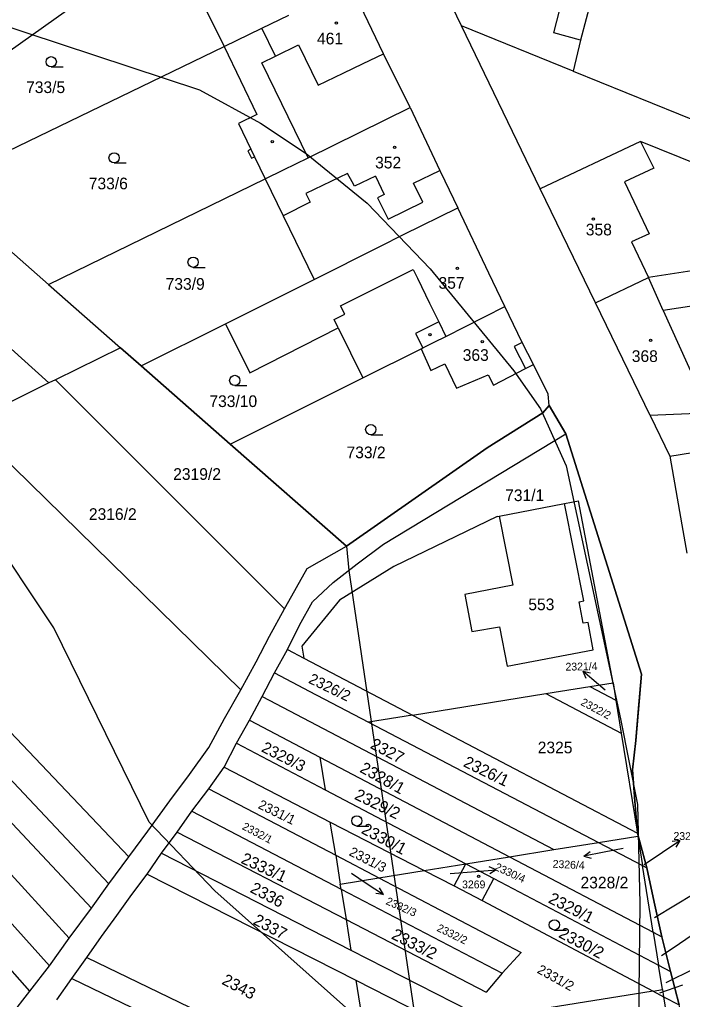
# Model space of a CAD drawing. Extents: x -555860 to -552701, y -1187050 to -1182291.
# Drawn here: x -554447.8 to -554351.3, y -1185441.2 to -1185298.6 of the extents above; entities that cross this region are included whole.
import ezdxf

# ---------------------------------------------------------------- set-up
doc = ezdxf.new("R2010")
doc.units = 0
for name, color, linetype in [('CYKLISTI_stav', 7, 'Continuous'), ('LEG_2b', 7, 'Continuous'), ('Level 25', 7, 'Continuous'), ('Level 32', 7, 'Continuous'), ('Level 41', 7, 'Continuous'), ('navrh_BV', 7, 'Continuous'), ('Poz předměty', 7, 'Continuous'), ('stav_BV', 7, 'Continuous')]:
    doc.layers.add(name, color=color, linetype=linetype)

msp = doc.modelspace()

# ---------------------------------------------------------------- linework, layer by layer
at = {"layer": 'CYKLISTI_stav'}
for p, q in [((-554370.02, -1185300.57), (-554366.39, -1185286.3)), ((-554410.53, -1185303.92), (-554412.51, -1185299.85)), ((-554366.15, -1185301.62), (-554370.02, -1185300.57)), ((-554410.53, -1185303.92), (-554407.19, -1185302.31)), ((-554407.19, -1185302.31), (-554404.3, -1185308.15)), ((-554412.51, -1185304.89), (-554410.53, -1185303.92)), ((-554397.75, -1185305), (-554394.79, -1185303.58)), ((-554405.77, -1185318.72), (-554412.51, -1185304.89)), ((-554400.67, -1185306.41), (-554397.75, -1185305)), ((-554404.3, -1185308.15), (-554400.67, -1185306.41)), ((-554357.41, -1185316.36), (-554355.45, -1185320.23)), ((-554414.11, -1185317.5), (-554413.59, -1185318.58)), ((-554400.07, -1185321), (-554406.11, -1185323.93)), ((-554399.37, -1185322.22), (-554400.07, -1185321)), ((-554395.99, -1185321.39), (-554399.02, -1185322.84)), ((-554395.99, -1185321.39), (-554394.7, -1185324.06)), ((-554390.45, -1185322.42), (-554386.63, -1185320.56)), ((-554399.02, -1185322.84), (-554399.37, -1185322.22)), ((-554389.08, -1185325.18), (-554390.45, -1185322.42)), ((-554406.11, -1185323.93), (-554405.5, -1185325.18)), ((-554394.7, -1185324.06), (-554395.68, -1185324.55)), ((-554405.5, -1185325.18), (-554409.41, -1185327.16)), ((-554395.68, -1185324.55), (-554394.12, -1185327.67)), ((-554394.12, -1185327.67), (-554389.08, -1185325.18)), ((-554401.06, -1185340.26), (-554390.49, -1185334.97)), ((-554390.49, -1185334.97), (-554389.87, -1185336.25)), ((-554389.87, -1185336.25), (-554388.09, -1185339.9)), ((-554354.09, -1185340.96), (-554356.24, -1185336.18)), ((-554388.09, -1185339.9), (-554386.77, -1185342.63)), ((-554342.24, -1185339.1), (-554354.09, -1185340.96)), ((-554400.44, -1185341.51), (-554401.06, -1185340.26)), ((-554354.09, -1185340.96), (-554349.46, -1185351.24)), ((-554401.99, -1185342.28), (-554400.44, -1185341.51)), ((-554401.39, -1185343.49), (-554401.99, -1185342.28)), ((-554386.77, -1185342.63), (-554390.13, -1185344.3)), ((-554386.77, -1185342.63), (-554385.75, -1185344.73)), ((-554390.13, -1185344.3), (-554389.09, -1185346.4)), ((-554374.61, -1185345.63), (-554375.8, -1185346.2)), ((-554375.8, -1185346.2), (-554374.15, -1185349.42)), ((-554365.64, -1185383.23), (-554368.44, -1185369.07)), ((-554377.96, -1185370.89), (-554375.98, -1185380.95)), ((-554375.98, -1185380.95), (-554382.97, -1185382.29)), ((-554382.97, -1185382.29), (-554381.97, -1185387.66)), ((-554366.35, -1185383.36), (-554365.64, -1185383.23)), ((-554365.75, -1185386.48), (-554366.35, -1185383.36)), ((-554381.97, -1185387.66), (-554377.92, -1185386.99)), ((-554377.92, -1185386.99), (-554376.8, -1185392.72)), ((-554365.04, -1185386.35), (-554365.75, -1185386.48)), ((-554364.3, -1185390.33), (-554365.04, -1185386.35)), ((-554376.8, -1185392.72), (-554364.3, -1185390.33))]:
    msp.add_line(p, q, dxfattribs=at)
msp.add_lwpolyline([(-554355.45, -1185320.23), (-554359.73, -1185322.22), (-554356.16, -1185329.82), (-554358.69, -1185330.98), (-554356.24, -1185336.18)], dxfattribs=at)
at = {"layer": 'Level 25'}
for p, q in [((-554443.17, -1185305.51), (-554441.42, -1185305.51)), ((-554434.02, -1185319.49), (-554432.27, -1185319.49)), ((-554422.52, -1185334.68), (-554420.77, -1185334.68)), ((-554416.46, -1185351.89), (-554414.71, -1185351.89)), ((-554396.66, -1185359.05), (-554394.91, -1185359.05)), ((-554398.69, -1185415.99), (-554396.94, -1185415.99)), ((-554369.94, -1185431.13), (-554368.19, -1185431.13))]:
    msp.add_line(p, q, dxfattribs=at)
for centre, radius in [((-554401.67, -1185299.13), 0.175), ((-554443.17, -1185304.76), 0.75), ((-554411, -1185316.38), 0.175), ((-554393.19, -1185317.22), 0.175), ((-554434.02, -1185318.74), 0.75), ((-554364.25, -1185327.66), 0.175), ((-554422.52, -1185333.93), 0.75), ((-554384.05, -1185334.82), 0.175), ((-554388.04, -1185344.46), 0.175), ((-554380.43, -1185345.51), 0.175), ((-554355.92, -1185345.29), 0.175), ((-554416.46, -1185351.14), 0.75), ((-554396.66, -1185358.3), 0.75), ((-554398.69, -1185415.24), 0.75), ((-554380.97, -1185423.31), 0.175), ((-554369.94, -1185430.38), 0.75)]:
    msp.add_circle(centre, radius, dxfattribs=at)
at = {"layer": 'Level 32'}
for points in [[(-554357.73, -1185399.4), (-554357.24, -1185393.87), (-554368.27, -1185358.89), (-554370.71, -1185354.77), (-554371.63, -1185355.85), (-554379.73, -1185360.95), (-554400.17, -1185375.28), (-554417.11, -1185360.42), (-554430.09, -1185349.01), (-554433.1, -1185346.37), (-554442.56, -1185351.04), (-554443.5, -1185351.5), (-554455.26, -1185357.31)], [(-554341.66, -1185495.58), (-554343.59, -1185493), (-554344.16, -1185487.64), (-554344.6, -1185481.98), (-554345.29, -1185475.74), (-554346.15, -1185468.55), (-554348.02, -1185459.19), (-554350.5, -1185447.06), (-554351.77, -1185442.03), (-554353.02, -1185437.14), (-554354.3, -1185432.1), (-554355.39, -1185427.08), (-554356.48, -1185422.06), (-554357.86, -1185417.02), (-554358.24, -1185412.39), (-554358.55, -1185407.8), (-554358.1, -1185403.56), (-554357.73, -1185399.4)]]:
    msp.add_lwpolyline(points, dxfattribs=at)
at = {"layer": 'Level 41'}
for points in [[(-554457.08, -1185297.17), (-554421.58, -1185308.82), (-554412.71, -1185313.67), (-554406.05, -1185318.11), (-554397.18, -1185325.32), (-554388.03, -1185334.89), (-554375.82, -1185349.72), (-554371.94, -1185355.27), (-554368.2, -1185363.59), (-554360.32, -1185400.38), (-554357.83, -1185412.86), (-554357.52, -1185427.27), (-554357.8, -1185453.16)], [(-554465.12, -1185519.72), (-554441.82, -1185511.4), (-554426.57, -1185507.51), (-554403.28, -1185503.91), (-554393.57, -1185501.28), (-554387.47, -1185497.25), (-554383.31, -1185492.26), (-554381.51, -1185488.66), (-554380.68, -1185482), (-554380.95, -1185477.56), (-554382.34, -1185470.91), (-554385.81, -1185462.03), (-554391.08, -1185453.16), (-554398.98, -1185443.59), (-554419.36, -1185425.43), (-554428.93, -1185415.45), (-554442.8, -1185387.16), (-554452.78, -1185372.19)]]:
    msp.add_lwpolyline(points, dxfattribs=at)
at = {"layer": 'navrh_BV'}
for p, q in [((-554383.45, -1185299.54), (-554393.72, -1185277.9)), ((-554362.51, -1185287.9), (-554366.15, -1185301.62)), ((-554422.89, -1185292.59), (-554418.02, -1185302.53)), ((-554394.79, -1185303.58), (-554399.2, -1185294.41)), ((-554440.95, -1185297.34), (-554467.5, -1185316.15)), ((-554412.51, -1185299.85), (-554408.61, -1185297.96)), ((-554418.02, -1185302.53), (-554412.51, -1185299.85)), ((-554371.99, -1185323.27), (-554383.45, -1185299.54)), ((-554367.18, -1185306.13), (-554383.45, -1185299.54)), ((-554459.92, -1185322.81), (-554418.02, -1185302.53)), ((-554418.02, -1185302.53), (-554413.23, -1185312.44)), ((-554366.15, -1185301.62), (-554367.18, -1185306.13)), ((-554390.94, -1185311.43), (-554394.79, -1185303.58)), ((-554367.18, -1185306.13), (-554320.27, -1185325.11)), ((-554405.77, -1185318.72), (-554390.94, -1185311.43)), ((-554390.94, -1185311.43), (-554386.63, -1185320.56)), ((-554413.23, -1185312.44), (-554415.93, -1185313.74)), ((-554415.93, -1185313.74), (-554414.11, -1185317.5)), ((-554443.5, -1185351.5), (-554483.2, -1185315.93)), ((-554357.41, -1185316.36), (-554371.99, -1185323.27)), ((-554348.84, -1185319.79), (-554357.41, -1185316.36)), ((-554434.77, -1185424.42), (-554535.52, -1185317.52)), ((-554414.11, -1185317.5), (-554414.56, -1185317.72)), ((-554414.56, -1185317.72), (-554414.04, -1185318.79)), ((-554414.04, -1185318.79), (-554413.59, -1185318.58)), ((-554413.59, -1185318.58), (-554412.04, -1185321.8)), ((-554409.35, -1185320.48), (-554405.77, -1185318.72)), ((-554437.32, -1185427.97), (-554538.41, -1185320.06)), ((-554412.04, -1185321.8), (-554409.35, -1185320.48)), ((-554386.63, -1185320.56), (-554386.53, -1185320.77)), ((-554386.53, -1185320.77), (-554383.97, -1185326.01)), ((-554440.56, -1185432.3), (-554541.04, -1185322.36)), ((-554459.92, -1185322.81), (-554443.56, -1185337.18)), ((-554443.56, -1185337.18), (-554412.04, -1185321.8)), ((-554412.04, -1185321.8), (-554409.41, -1185327.16)), ((-554363.96, -1185339.83), (-554371.99, -1185323.27)), ((-554443.42, -1185436.34), (-554543.86, -1185324.84)), ((-554446.29, -1185440.02), (-554546.32, -1185327)), ((-554391.89, -1185329.9), (-554383.97, -1185326.01)), ((-554379.47, -1185335.51), (-554383.97, -1185326.01)), ((-554409.41, -1185327.16), (-554404.9, -1185336.44)), ((-554395.32, -1185331.62), (-554391.89, -1185329.9)), ((-554404.9, -1185336.44), (-554395.32, -1185331.62)), ((-554377.14, -1185340.36), (-554379.47, -1185335.51)), ((-554345.77, -1185334.53), (-554356.24, -1185336.18)), ((-554417.83, -1185342.89), (-554404.9, -1185336.44)), ((-554363.96, -1185339.83), (-554356.24, -1185336.18)), ((-554443.56, -1185337.18), (-554433.1, -1185346.37)), ((-554355.99, -1185356.26), (-554363.96, -1185339.83)), ((-554385.75, -1185344.73), (-554377.14, -1185340.36)), ((-554374.61, -1185345.63), (-554377.14, -1185340.36)), ((-554430.09, -1185349.01), (-554417.83, -1185342.89)), ((-554417.83, -1185342.89), (-554414.27, -1185350.02)), ((-554414.27, -1185350.02), (-554401.39, -1185343.49)), ((-554401.39, -1185343.49), (-554397.83, -1185350.76)), ((-554389.09, -1185346.4), (-554387.41, -1185345.57)), ((-554387.41, -1185345.57), (-554385.75, -1185344.73)), ((-554372.97, -1185348.81), (-554374.61, -1185345.63)), ((-554433.1, -1185346.37), (-554442.56, -1185351.04)), ((-554433.1, -1185346.37), (-554430.09, -1185349.01)), ((-554397.83, -1185350.76), (-554389.32, -1185346.52)), ((-554389.32, -1185346.52), (-554389.09, -1185346.4)), ((-554389.32, -1185346.52), (-554387.92, -1185349.68)), ((-554430.09, -1185349.01), (-554417.11, -1185360.42)), ((-554387.92, -1185349.68), (-554385.9, -1185348.72)), ((-554385.9, -1185348.72), (-554384.2, -1185352.27)), ((-554378.79, -1185351.81), (-554374.15, -1185349.42)), ((-554374.15, -1185349.42), (-554372.97, -1185348.81)), ((-554370.85, -1185353.16), (-554372.97, -1185348.81)), ((-554442.56, -1185351.04), (-554443.5, -1185351.5)), ((-554409.24, -1185384.39), (-554442.56, -1185351.04)), ((-554417.11, -1185360.42), (-554397.83, -1185350.76)), ((-554384.2, -1185352.27), (-554379.55, -1185350.32)), ((-554379.55, -1185350.32), (-554378.79, -1185351.81)), ((-554443.5, -1185351.5), (-554455.26, -1185357.31)), ((-554370.71, -1185354.77), (-554370.85, -1185353.16)), ((-554431.89, -1185420.48), (-554494.74, -1185354.34)), ((-554371.63, -1185355.85), (-554370.71, -1185354.77)), ((-554370.71, -1185354.77), (-554368.27, -1185358.89)), ((-554379.73, -1185360.95), (-554371.63, -1185355.85)), ((-554347.22, -1185355.88), (-554355.99, -1185356.26)), ((-554355.99, -1185356.26), (-554353.15, -1185362.17)), ((-554455.26, -1185357.31), (-554415.58, -1185396.17)), ((-554394.81, -1185374.96), (-554368.27, -1185358.89)), ((-554368.27, -1185358.89), (-554357.24, -1185393.87)), ((-554417.11, -1185360.42), (-554400.17, -1185375.28)), ((-554400.17, -1185375.28), (-554379.73, -1185360.95)), ((-554353.15, -1185362.17), (-554344.12, -1185360.68)), ((-554353.15, -1185362.17), (-554351.36, -1185372.17)), ((-554377.96, -1185370.89), (-554368.44, -1185369.07)), ((-554368.44, -1185369.07), (-554366.41, -1185368.68)), ((-554361.39, -1185395.14), (-554366.41, -1185368.68)), ((-554378.25, -1185370.94), (-554393.29, -1185378.23)), ((-554378.25, -1185370.94), (-554377.96, -1185370.89)), ((-554351.36, -1185372.17), (-554350.67, -1185376.26)), ((-554405.93, -1185378.5), (-554400.17, -1185375.28)), ((-554398.64, -1185377.82), (-554394.81, -1185374.96)), ((-554402.12, -1185380.54), (-554398.64, -1185377.82)), ((-554393.29, -1185378.23), (-554401.19, -1185383.14)), ((-554409.04, -1185384.04), (-554405.93, -1185378.5)), ((-554405.15, -1185383.38), (-554402.12, -1185380.54)), ((-554409.24, -1185384.39), (-554409.04, -1185384.04)), ((-554407.05, -1185386.78), (-554405.15, -1185383.38)), ((-554401.19, -1185383.14), (-554406.68, -1185389.81)), ((-554411.4, -1185388.37), (-554409.24, -1185384.39)), ((-554408.8, -1185390.28), (-554407.05, -1185386.78)), ((-554413.35, -1185392.07), (-554411.4, -1185388.37)), ((-554406.68, -1185389.81), (-554406.4, -1185391.54)), ((-554410.65, -1185393.71), (-554408.8, -1185390.28)), ((-554408.8, -1185390.28), (-554406.4, -1185391.54)), ((-554415.58, -1185396.17), (-554413.35, -1185392.07)), ((-554406.4, -1185391.54), (-554390.58, -1185399.84)), ((-554412.48, -1185397.16), (-554410.65, -1185393.71)), ((-554410.65, -1185393.71), (-554405.62, -1185396.34)), ((-554357.24, -1185393.87), (-554358.1, -1185403.56)), ((-554364.77, -1185395.68), (-554361.39, -1185395.14)), ((-554361.39, -1185395.14), (-554360.98, -1185397.69)), ((-554417.97, -1185400.34), (-554415.58, -1185396.17)), ((-554405.62, -1185396.34), (-554396.97, -1185400.87)), ((-554390.58, -1185399.84), (-554371.18, -1185396.72)), ((-554371.18, -1185396.72), (-554364.77, -1185395.68)), ((-554371.18, -1185396.72), (-554360.21, -1185402.46)), ((-554364.77, -1185395.68), (-554360.98, -1185397.69)), ((-554414.3, -1185400.6), (-554412.48, -1185397.16)), ((-554412.48, -1185397.16), (-554370.01, -1185419.42)), ((-554360.98, -1185397.69), (-554360.21, -1185402.46)), ((-554390.58, -1185399.84), (-554396.97, -1185400.87)), ((-554390.58, -1185399.84), (-554357.86, -1185417.02)), ((-554420.23, -1185404.58), (-554417.97, -1185400.34)), ((-554416.21, -1185403.92), (-554414.3, -1185400.6)), ((-554414.3, -1185400.6), (-554404.07, -1185405.97)), ((-554396.97, -1185400.87), (-554363.52, -1185418.37)), ((-554360.21, -1185402.46), (-554357.86, -1185417.02)), ((-554418.01, -1185407.44), (-554416.21, -1185403.92)), ((-554416.21, -1185403.92), (-554403.31, -1185410.7)), ((-554358.1, -1185403.56), (-554358.55, -1185407.8)), ((-554423.07, -1185408.47), (-554420.23, -1185404.58)), ((-554404.07, -1185405.97), (-554376.47, -1185420.46)), ((-554404.07, -1185405.97), (-554403.31, -1185410.7)), ((-554420.21, -1185410.59), (-554418.01, -1185407.44)), ((-554418.01, -1185407.44), (-554402.55, -1185415.41)), ((-554358.55, -1185407.8), (-554358.24, -1185412.39)), ((-554425.91, -1185412.33), (-554423.07, -1185408.47)), ((-554422.69, -1185413.84), (-554420.21, -1185410.59)), ((-554420.21, -1185410.59), (-554401.77, -1185420.25)), ((-554403.31, -1185410.7), (-554382.8, -1185421.48)), ((-554429.13, -1185416.72), (-554425.91, -1185412.33)), ((-554358.24, -1185412.39), (-554357.86, -1185417.02)), ((-554424.82, -1185416.89), (-554422.69, -1185413.84)), ((-554422.69, -1185413.84), (-554400.98, -1185425.18)), ((-554402.55, -1185415.41), (-554388.87, -1185422.46)), ((-554401.77, -1185420.25), (-554402.55, -1185415.41)), ((-554431.89, -1185420.48), (-554429.13, -1185416.72)), ((-554427.1, -1185419.95), (-554424.82, -1185416.89)), ((-554424.82, -1185416.89), (-554400.26, -1185429.61)), ((-554370.01, -1185419.42), (-554363.52, -1185418.37)), ((-554363.52, -1185418.37), (-554357.79, -1185417.45)), ((-554363.52, -1185418.37), (-554357.1, -1185421.74)), ((-554357.86, -1185417.02), (-554357.79, -1185417.45)), ((-554357.86, -1185417.02), (-554356.48, -1185422.06)), ((-554357.79, -1185417.45), (-554357.1, -1185421.74)), ((-554376.47, -1185420.46), (-554370.01, -1185419.42)), ((-554434.77, -1185424.42), (-554431.89, -1185420.48)), ((-554429.23, -1185422.98), (-554427.1, -1185419.95)), ((-554427.1, -1185419.95), (-554399.55, -1185434.04)), ((-554401.77, -1185420.25), (-554395.51, -1185423.53)), ((-554401.77, -1185420.25), (-554401.1, -1185424.43)), ((-554382.8, -1185421.48), (-554376.47, -1185420.46)), ((-554376.47, -1185420.46), (-554355.54, -1185431.45)), ((-554395.51, -1185423.53), (-554388.87, -1185422.46)), ((-554388.87, -1185422.46), (-554382.8, -1185421.48)), ((-554388.87, -1185422.46), (-554384.5, -1185424.71)), ((-554384.5, -1185424.71), (-554382.8, -1185421.48)), ((-554382.8, -1185421.48), (-554378.73, -1185423.62)), ((-554355.54, -1185431.45), (-554357.1, -1185421.74)), ((-554357.1, -1185421.74), (-554356.48, -1185422.06)), ((-554356.48, -1185422.06), (-554355.39, -1185427.08)), ((-554431.42, -1185425.98), (-554429.23, -1185422.98)), ((-554429.23, -1185422.98), (-554398.85, -1185438.41)), ((-554401.1, -1185424.43), (-554395.51, -1185423.53)), ((-554395.51, -1185423.53), (-554374.77, -1185434.39)), ((-554380.43, -1185426.85), (-554378.73, -1185423.62)), ((-554378.73, -1185423.62), (-554354.77, -1185436.22)), ((-554437.32, -1185427.97), (-554434.77, -1185424.42)), ((-554400.98, -1185425.18), (-554401.1, -1185424.43)), ((-554400.98, -1185425.18), (-554377.54, -1185437.42)), ((-554400.98, -1185425.18), (-554400.26, -1185429.61)), ((-554384.5, -1185424.71), (-554380.43, -1185426.85)), ((-554433.62, -1185428.99), (-554431.42, -1185425.98)), ((-554380.43, -1185426.85), (-554355.58, -1185440.01)), ((-554440.56, -1185432.3), (-554437.32, -1185427.97)), ((-554355.39, -1185427.08), (-554354.3, -1185432.1)), ((-554435.85, -1185432.05), (-554433.62, -1185428.99)), ((-554400.26, -1185429.61), (-554379.88, -1185440.17)), ((-554400.26, -1185429.61), (-554399.55, -1185434.04)), ((-554443.42, -1185436.34), (-554440.56, -1185432.3)), ((-554438, -1185435.11), (-554435.85, -1185432.05)), ((-554355.54, -1185431.45), (-554354.77, -1185436.22)), ((-554355.54, -1185431.45), (-554354.3, -1185432.1)), ((-554354.3, -1185432.1), (-554353.02, -1185437.14)), ((-554399.55, -1185434.04), (-554382.23, -1185442.9)), ((-554440.18, -1185438.2), (-554438, -1185435.11)), ((-554438, -1185435.11), (-554396.12, -1185455.34)), ((-554374.77, -1185434.39), (-554377.54, -1185437.42)), ((-554446.29, -1185440.02), (-554443.42, -1185436.34)), ((-554354.19, -1185439.79), (-554354.77, -1185436.22)), ((-554354.77, -1185436.22), (-554353.02, -1185437.14)), ((-554442.38, -1185441.27), (-554440.18, -1185438.2)), ((-554440.18, -1185438.2), (-554396.26, -1185459.28)), ((-554377.54, -1185437.42), (-554379.88, -1185440.17)), ((-554353.02, -1185437.14), (-554351.77, -1185442.03)), ((-554398.85, -1185438.41), (-554386.04, -1185444.92)), ((-554398.85, -1185438.41), (-554397.5, -1185446.77)), ((-554355.58, -1185440.01), (-554354.19, -1185439.79)), ((-554354.19, -1185439.79), (-554354.03, -1185440.84)), ((-554449.15, -1185443.69), (-554446.29, -1185440.02)), ((-554355.58, -1185440.01), (-554377.96, -1185443.62)), ((-554355.58, -1185440.01), (-554354.03, -1185440.84)), ((-554354.03, -1185440.84), (-554351.77, -1185442.03)), ((-554354.03, -1185440.84), (-554351.35, -1185457.46))]:
    msp.add_line(p, q, dxfattribs=at)
at = {"layer": 'Poz předměty'}
msp.add_lwpolyline([(-554400.17, -1185375.28), (-554399.87, -1185378.78), (-554383.32, -1185490.61)], dxfattribs=at)
at = {"layer": 'stav_BV'}
for p, q in [((-554363.51, -1185395.4), (-554365.78, -1185393.43)), ((-554365.78, -1185393.43), (-554364.69, -1185393.71)), ((-554365.78, -1185393.43), (-554365.35, -1185394.47)), ((-554362.56, -1185396.23), (-554363.51, -1185395.4)), ((-554354.18, -1185419.78), (-554351.69, -1185418.1)), ((-554351.69, -1185418.1), (-554352.8, -1185418.25)), ((-554351.69, -1185418.1), (-554352.24, -1185419.08)), ((-554365.64, -1185420.37), (-554364.75, -1185419.69)), ((-554362.69, -1185419.8), (-554365.64, -1185420.37)), ((-554359.93, -1185419.25), (-554362.69, -1185419.8)), ((-554356.88, -1185421.58), (-554354.18, -1185419.78)), ((-554365.64, -1185420.37), (-554364.56, -1185420.67)), ((-554385.12, -1185422.92), (-554381.38, -1185422.61)), ((-554381.38, -1185422.61), (-554378.39, -1185422.35)), ((-554378.39, -1185422.35), (-554379.43, -1185421.94)), ((-554378.39, -1185422.35), (-554379.34, -1185422.94)), ((-554399.49, -1185422.85), (-554397.32, -1185424.3)), ((-554397.32, -1185424.3), (-554394.83, -1185425.98)), ((-554394.83, -1185425.98), (-554395.38, -1185425)), ((-554394.83, -1185425.98), (-554395.94, -1185425.83)), ((-554352.3, -1185427.46), (-554349.73, -1185425.91)), ((-554355.36, -1185429.31), (-554352.3, -1185427.46)), ((-554352.5, -1185433.62), (-554350.01, -1185431.94)), ((-554354.33, -1185434.84), (-554352.5, -1185433.62)), ((-554353.66, -1185438.77), (-554349.55, -1185436.71)), ((-554354.6, -1185440.25), (-554351.25, -1185439.09))]:
    msp.add_line(p, q, dxfattribs=at)

# ---------------------------------------------------------------- texts
at = {"layer": 'LEG_2b'}
for s, height, p in [('461', 1.7, (-554404.49, -1185302.23)), ('733/5', 1.7, (-554446.83, -1185309.31)), ('352', 1.7, (-554396.03, -1185320.28)), ('733/6', 1.7, (-554437.71, -1185323.32)), ('358', 1.7, (-554365.36, -1185330.03)), ('733/9', 1.7, (-554426.52, -1185337.94)), ('357', 1.7, (-554386.8, -1185337.79)), ('363', 1.7, (-554383.28, -1185348.29)), ('368', 1.7, (-554358.67, -1185348.45)), ('733/10', 1.7, (-554420.15, -1185355.01)), ('733/2', 1.7, (-554400.19, -1185362.46)), ('2319/2', 1.7, (-554425.42, -1185365.61)), ('731/1', 1.7, (-554377.1, -1185368.7)), ('2316/2', 1.7, (-554437.69, -1185371.44)), ('553', 1.7, (-554373.73, -1185384.58)), ('2325', 1.7, (-554372.36, -1185405.41)), ('3269', 1.14, (-554383.37, -1185425.06)), ('2328/2', 1.7, (-554366.13, -1185425.07))]:
    msp.add_text(s, height=height, dxfattribs=at).set_placement(p)
for s, height, rotation, p in [('2321/4', 1.139, 1, (-554368.31, -1185393.38)), ('2326/2', 1.564, 334, (-554405.84, -1185395.1)), ('2322/2', 1.139, 332, (-554366.2, -1185398.32)), ('2329/3', 1.649, 333, (-554412.71, -1185405.09)), ('2327', 1.7, 332, (-554396.86, -1185404.59)), ('2328/1', 1.7, 331, (-554398.38, -1185408.06)), ('2326/1', 1.7, 334, (-554383.32, -1185407.25)), ('2329/2', 1.7, 334, (-554399.16, -1185412.01)), ('2331/1', 1.394, 334, (-554413.18, -1185413.35)), ('2332/1', 1.139, 332, (-554415.48, -1185416.4)), ('2330/1', 1.7, 332, (-554398.17, -1185416.96)), ('2326/5', 1.139, 359, (-554352.61, -1185418)), ('2331/3', 1.394, 333, (-554399.93, -1185420.2)), ('2333/1', 1.7, 335, (-554415.68, -1185421.32)), ('2326/4', 1.139, 357, (-554370.21, -1185422.05)), ('2330/4', 1.139, 335, (-554378.72, -1185422.33)), ('2336', 1.7, 332, (-554414.34, -1185425.55)), ('2332/3', 1.139, 336, (-554394.56, -1185427.33)), ('2329/1', 1.7, 333, (-554370.94, -1185427.08)), ('2337', 1.7, 332, (-554413.91, -1185430.2)), ('2333/2', 1.7, 333, (-554393.78, -1185432.32)), ('2332/2', 1.139, 334, (-554387.14, -1185431.21)), ('2330/2', 1.7, 332, (-554369.44, -1185432.11)), ('2331/2', 1.394, 331, (-554372.55, -1185437.3)), ('2343', 1.7, 332, (-554418.46, -1185438.92))]:
    msp.add_text(s, height=height, rotation=rotation, dxfattribs=at).set_placement(p)

doc.saveas('drawing.dxf')
